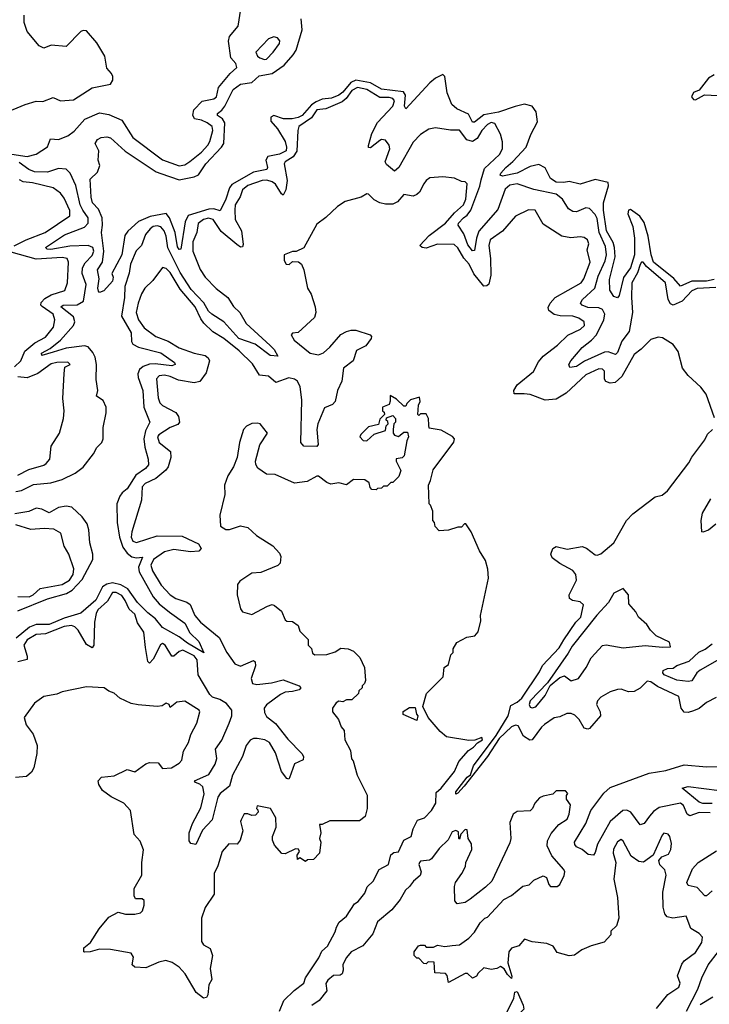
# Model space of a CAD drawing. Extents: x 2293139 to 2515392, y 824115 to 1006937.
# Tile 373 of 417: x 2486655 to 2490370, y 855922 to 861220. Entities that reach past the tile are written whole.
import ezdxf

# ---------------------------------------------------------------- set-up
doc = ezdxf.new("R2010")
doc.units = 0

msp = doc.modelspace()

# ---------------------------------------------------------------- linework, layer by layer
at = {"layer": '0CON10XD'}
for points in [[(2486613.2, 860496.8), (2486695, 860484.8), (2486745, 860497.6), (2486804.5, 860535.6), (2486821.6, 860578.4), (2486865, 860576.1), (2486915, 860595.2), (2486949, 860621), (2487005.4, 860685), (2487085, 860718.8), (2487135, 860711.1), (2487205, 860680), (2487265, 860586.8), (2487425, 860465.7), (2487515, 860433.4), (2487545, 860439.7), (2487572, 860458), (2487635, 860508.4), (2487668.4, 860545), (2487679.7, 860565), (2487695.3, 860625), (2487691.8, 860645), (2487665.4, 860665), (2487635, 860679.1), (2487596.3, 860686.3), (2487587.3, 860707.3), (2487592.9, 860735), (2487638.9, 860781.1), (2487701.2, 860795), (2487715, 860804.5), (2487726.4, 860855), (2487789.6, 860930.4), (2487825, 860962.5), (2487819.2, 860985), (2487793.3, 861015), (2487780, 861105), (2487785, 861130), (2487832.5, 861185), (2487846.7, 861276.7)], [(2486567.5, 860715), (2486685, 860763.8), (2486745, 860781.2), (2486779.3, 860780.7), (2486835, 860802.5), (2486875, 860783.8), (2486945, 860788.6), (2487045, 860854), (2487145, 860873.8), (2487156.7, 860895), (2487156.7, 860915), (2487150.7, 860930.7), (2487125, 860960), (2487113.3, 861025), (2487071.2, 861095), (2487015, 861160), (2486997, 861163), (2486985, 861156.7), (2486905, 861076.7), (2486825, 861083.3), (2486785, 861066.7), (2486760.4, 861080.5), (2486695, 861157.5), (2486680, 861205), (2486678.8, 861245)], [(2490395, 859822.2), (2490355, 859813.4), (2490276.2, 859813.8), (2490215, 859787.3), (2490178.4, 859828.4), (2490069.6, 859915), (2490056.4, 859955), (2490041.2, 860055), (2490018.4, 860128.4), (2489995, 860163.3), (2489945, 860198.6), (2489934.8, 860195), (2489930.5, 860175), (2489957.4, 860107.4), (2489967.3, 860045), (2489966.2, 859955), (2489946, 859885), (2489907.8, 859832.2), (2489885, 859735.8), (2489875, 859723.8), (2489855, 859730), (2489834.5, 859765), (2489832, 859822), (2489862.1, 859945), (2489859.5, 859995), (2489851.8, 860021.8), (2489815.9, 860085), (2489800.7, 860195), (2489800.4, 860235), (2489826.3, 860326.3), (2489824.2, 860344.2), (2489755, 860360.5), (2489675, 860334.6), (2489615, 860350.5), (2489585.4, 860344.6), (2489545, 860346.7), (2489514.7, 860365), (2489485, 860423.1), (2489451.3, 860441.3), (2489405, 860430.6), (2489335, 860394.2), (2489255, 860378), (2489242.9, 860382.9), (2489246.2, 860395), (2489273.8, 860425), (2489312.2, 860457.8), (2489383.6, 860535), (2489408.2, 860601.7), (2489445, 860671.2), (2489436.3, 860725), (2489415, 860755.5), (2489375, 860765.6), (2489323.5, 860753.5), (2489235, 860721.9), (2489155, 860707.8), (2489105, 860668.1), (2489095, 860669.2), (2489072.6, 860712.5), (2489010.1, 860740.1), (2488983.4, 860763.4), (2488957.8, 860827.7), (2488944.6, 860914.6), (2488935, 860925.5), (2488895, 860906), (2488865, 860881.5), (2488735, 860740), (2488727.9, 860755), (2488733.5, 860815), (2488722, 860832), (2488605, 860846.3), (2488545, 860879.8), (2488465, 860895.8), (2488438.1, 860881.9), (2488395, 860829.6), (2488375, 860814.3), (2488335, 860797.5), (2488285, 860792.8), (2488252.3, 860777.7), (2488227.9, 860762.1), (2488176.9, 860705), (2488155, 860693.2), (2488123.3, 860686.7), (2488077.1, 860687.1), (2488025, 860705.2), (2488007.9, 860695), (2488008.5, 860675), (2488043.5, 860633.4), (2488085.4, 860565.4), (2488092.5, 860535), (2488090, 860515), (2488055, 860496.2), (2487991.6, 860485), (2487981.6, 860465), (2487990.8, 860425), (2487986, 860414), (2487915, 860399.6), (2487797.2, 860332.8), (2487784.8, 860315.2), (2487766.3, 860255), (2487735, 860191.5), (2487701.8, 860201.8), (2487675, 860201.4), (2487562.6, 860167.4), (2487547.1, 860132.8), (2487523.8, 859986.2), (2487515, 859984.3), (2487505, 859998), (2487493.5, 860075), (2487461.8, 860155), (2487445, 860177.5), (2487357.8, 860162.2), (2487295.6, 860134.4), (2487238.1, 860081.9), (2487221.5, 860058.5), (2487206.2, 859955), (2487152.5, 859855), (2487158, 859835), (2487155, 859812.5), (2487108.3, 859761.7), (2487085, 859752.5), (2487079.3, 859759.3), (2487076.2, 859775), (2487084.3, 859825), (2487074.6, 859875), (2487102.2, 859915), (2487108.4, 859975), (2487096, 860075), (2487102.1, 860115), (2487098.9, 860155), (2487080.2, 860200.2), (2487047.3, 860235), (2487039.5, 860265), (2487035, 860362.5), (2487075, 860400), (2487086.2, 860435), (2487078.8, 860465), (2487081.2, 860515), (2487061.2, 860555), (2487073.8, 860575), (2487094, 860586), (2487125, 860590), (2487145, 860584.4), (2487223.1, 860513.1), (2487390.8, 860400.8), (2487415, 860392.7), (2487515, 860358.8), (2487595.8, 860374.2), (2487618.8, 860385), (2487657.5, 860445), (2487742.3, 860535), (2487754.4, 860555), (2487760.4, 860665), (2487746.9, 860686.9), (2487720, 860705), (2487720, 860715), (2487745, 860733.3), (2487760.4, 860755), (2487804.5, 860845), (2487845, 860873.8), (2487905, 860881.9), (2487945, 860918.5), (2488015, 860930), (2488079.8, 860975), (2488129.2, 861030.8), (2488144.4, 861055.7), (2488177.3, 861165), (2488172, 861225)], [(2487973.6, 861006.4), (2487985, 861008.8), (2488021.2, 861045), (2488055, 861092.5), (2488055.9, 861105.9), (2488043.6, 861123.6), (2488025, 861128.8), (2487995, 861116.7), (2487927.5, 861045), (2487936.2, 861025), (2487948.8, 861015), (2487973.6, 861006.4)], [(2490395, 860924.3), (2490365, 860905.3), (2490315, 860841.2), (2490285, 860828), (2490274.5, 860805.5), (2490285, 860791.2), (2490295, 860790), (2490344, 860816), (2490415, 860812.2)], [(2490405, 859779), (2490305, 859774.1), (2490275, 859760.5), (2490223.5, 859706.5), (2490174.8, 859684.8), (2490161.3, 859691.3), (2490148.7, 859715), (2490133.1, 859805), (2490031.8, 859891.8), (2490014, 859916), (2490005, 859915.3), (2489997.1, 859902.9), (2489982.1, 859857.9), (2489953.2, 859805), (2489949.8, 859725), (2489955.2, 859645), (2489938.3, 859541.7), (2489898.7, 859491.3), (2489875, 859428.9), (2489865, 859419.6), (2489825, 859432.6), (2489805, 859430.8), (2489697.3, 859382.7), (2489654.5, 859354.5), (2489618, 859348), (2489612.5, 859365), (2489623.9, 859385), (2489684.2, 859455.8), (2489735, 859495.2), (2489762.8, 859525), (2489802, 859605), (2489807.6, 859635), (2489795, 859660.3), (2489775, 859669.3), (2489715, 859670.9), (2489684.6, 859685), (2489676.2, 859695), (2489686.2, 859715), (2489752.6, 859775), (2489770.6, 859839.4), (2489808.1, 859921.9), (2489815.8, 859955.8), (2489810, 860000), (2489776.2, 860075), (2489765, 860150.4), (2489755, 860171.3), (2489725, 860203.8), (2489705, 860208.2), (2489655, 860186.2), (2489635, 860187.5), (2489611.7, 860201.7), (2489579.6, 860255), (2489545, 860281.6), (2489425, 860306.4), (2489335, 860337.7), (2489295, 860329.7), (2489270.8, 860309.2), (2489231.5, 860198.5), (2489128.5, 860081.5), (2489115.2, 860045.2), (2489105, 859977.5), (2489095, 859976.9), (2489069.3, 860009.3), (2489047.6, 860067.6), (2489017.7, 860115), (2489019.6, 860125), (2489044.9, 860155), (2489065, 860167.8), (2489085.1, 860194.9), (2489133.3, 860325), (2489140.7, 860359.3), (2489159.5, 860420.5), (2489239.3, 860495), (2489256.6, 860525), (2489256.5, 860563.5), (2489245.7, 860605), (2489215, 860662.2), (2489195, 860666.4), (2489175, 860656.7), (2489143.8, 860625), (2489118.8, 860581.2), (2489095, 860565.8), (2489064.5, 860574.5), (2489025, 860626.4), (2488975, 860626.2), (2488895, 860638.2), (2488859.3, 860630.7), (2488815, 860602), (2488775, 860560.8), (2488698.2, 860425), (2488675, 860405.4), (2488631.3, 860441.3), (2488623.8, 860455), (2488649.2, 860525), (2488645, 860545.8), (2488625, 860572.5), (2488605, 860575.6), (2488595, 860570.6), (2488545, 860531.5), (2488535, 860532), (2488533.6, 860543.6), (2488552.7, 860607.3), (2488583, 860667), (2488665.2, 860755), (2488674, 860784), (2488666, 860796), (2488645, 860802), (2488595, 860802.2), (2488525.8, 860845), (2488475, 860856.1), (2488445, 860839.6), (2488414, 860796), (2488391.6, 860778.4), (2488305, 860740.8), (2488255, 860735.4), (2488227.6, 860692.4), (2488159.5, 860645), (2488152.9, 860625), (2488147.9, 860512.1), (2488128.1, 860481.9), (2488086.1, 860455), (2488079.7, 860445), (2488095.5, 860355), (2488089.7, 860305), (2488075, 860276.2), (2488065, 860283.2), (2488032.8, 860335), (2488015, 860347.9), (2487986.7, 860356.7), (2487961.5, 860355), (2487885, 860328.9), (2487854.7, 860305.3), (2487842.1, 860267.9), (2487816.6, 860225), (2487814.1, 860195), (2487816, 860145), (2487849.4, 860085), (2487859.6, 860010.4)], [(2486635, 858681.9), (2486665, 858687.7), (2486730.6, 858719.4), (2486822.6, 858727.4), (2486885, 858746.9), (2486955, 858780.7), (2486997.8, 858812.2), (2487053.5, 858885), (2487071.8, 858918.2), (2487097.9, 858945), (2487105.5, 858965), (2487104.4, 859025), (2487121.4, 859105), (2487121.3, 859135), (2487105, 859171.2), (2487069.4, 859195), (2487077, 859225), (2487067.2, 859285), (2487068.9, 859365), (2487061.3, 859405), (2487049.4, 859429.4), (2487025, 859460.3), (2487005, 859465.6), (2486905, 859453.2), (2486835, 859432), (2486774, 859414), (2486772, 859425), (2486819.7, 859450.3), (2486875.7, 859495), (2486945, 859575.3), (2486952.6, 859595), (2486945, 859621.1), (2486876.8, 859675), (2486890, 859685), (2486965, 859685.5), (2486999.1, 859705), (2487013.1, 859795), (2486992.8, 859855), (2486993.6, 859885), (2487007.8, 859912.2), (2487045, 859951), (2487054.8, 859975), (2487048.8, 859995), (2487024.4, 860005.6), (2486925, 860001.5), (2486823.8, 859983.8), (2486804.3, 859985), (2486794.2, 859995), (2486897.3, 860062.7), (2487005, 860103.8), (2487024.4, 860125), (2487024, 860155), (2486994.7, 860194.7), (2486980.8, 860225), (2486957.8, 860327.8), (2486926.8, 860395), (2486905, 860415.6), (2486865, 860419.2), (2486805, 860399.4), (2486735, 860402.5), (2486705, 860414.3), (2486652.2, 860452.2)], [(2490398.1, 859078.1), (2490351.9, 859205), (2490323.7, 859243.7), (2490256.2, 859305), (2490226.2, 859345), (2490202.5, 859435), (2490175, 859472.5), (2490117.7, 859507.7), (2490095, 859511.2), (2490055, 859498.8), (2490003.2, 859446.8), (2489965, 859418.1), (2489899, 859301), (2489862.4, 859267.6), (2489835, 859263.8), (2489813.2, 859273.2), (2489806.1, 859286.1), (2489805, 859329.2), (2489795, 859340), (2489775, 859341.6), (2489705, 859308.8), (2489599, 859211), (2489545, 859179), (2489485, 859173.7), (2489405, 859204.1), (2489372.9, 859207.1), (2489317.9, 859207.9), (2489316.9, 859225), (2489335.2, 859254.8), (2489422.8, 859327.2), (2489450.6, 859379.4), (2489475, 859409.1), (2489551.8, 859468.2), (2489608, 859522), (2489675.6, 859555), (2489698.1, 859575), (2489695.7, 859595), (2489667.1, 859615), (2489635, 859625.2), (2489567.1, 859627), (2489534.7, 859634.7), (2489505.6, 859655), (2489501.1, 859671.1), (2489512.5, 859695), (2489538.9, 859725), (2489680, 859805), (2489693.8, 859825), (2489728.8, 859915), (2489712.3, 859982.3), (2489720, 860015), (2489713.3, 860035), (2489695, 860048), (2489675, 860052.5), (2489624.1, 860045.9), (2489576, 860056), (2489475, 860120), (2489432.5, 860195), (2489395, 860197.1), (2489325, 860163.1), (2489255, 860081.8), (2489189.5, 860035), (2489182.1, 860005), (2489192, 859935), (2489193, 859845), (2489182.2, 859797.8), (2489171.8, 859788.2), (2489155, 859786.1), (2489102.1, 859852.1), (2489076.2, 859905), (2489046.8, 859936.8), (2489015, 859992.5), (2488995, 860011.1), (2488905, 860011.8), (2488845, 859991.4), (2488823.1, 859995), (2488811.1, 860005), (2488860.8, 860059.2), (2488948.9, 860125), (2488998, 860181.9), (2489045, 860224.7), (2489058.3, 860255), (2489065, 860336.7), (2489055, 860347.5), (2489035, 860350), (2488997.8, 860367.8), (2488935.3, 860375.3), (2488865, 860370), (2488845, 860355.4), (2488832.9, 860337.1), (2488808.4, 860291.6), (2488795, 860278.9), (2488775, 860271.1), (2488725, 860279.4), (2488690.1, 860239.9), (2488665, 860228.5), (2488625, 860227.5), (2488595, 860234.3), (2488565, 860251.4), (2488535, 860280.8), (2488525, 860282.5), (2488495, 860266), (2488408.8, 860241.2), (2488366.7, 860215), (2488305, 860156.7), (2488255, 860120), (2488185, 859992.5), (2488145, 859972.5), (2488125, 859972.5), (2488080, 859955), (2488080, 859925), (2488090, 859905), (2488107, 859903), (2488125, 859920), (2488157, 859917), (2488172.5, 859905), (2488186.7, 859875), (2488206.1, 859776.1), (2488225, 859742.5), (2488247.5, 859675), (2488250, 859645), (2488243, 859617), (2488155, 859537.5), (2488125, 859533.3), (2488116.7, 859525), (2488134.5, 859495), (2488220, 859425), (2488265, 859416.3), (2488291.5, 859428.5), (2488325, 859458.2), (2488384.4, 859525.6), (2488415, 859543.2), (2488440.6, 859549.4), (2488465, 859549.1), (2488543.3, 859525), (2488550.8, 859515), (2488548.9, 859505), (2488520.4, 859465), (2488469.4, 859440.6), (2488451.8, 859385), (2488400.3, 859345), (2488390.7, 859275), (2488367.9, 859225), (2488354.5, 859165), (2488339.7, 859150.3), (2488297.9, 859132), (2488260.6, 859045), (2488255.3, 859015), (2488263.3, 858935), (2488255, 858924), (2488185, 858926), (2488170, 858945), (2488175.6, 859174.4), (2488165.9, 859245), (2488151.9, 859275), (2488135, 859286.4), (2488105, 859293), (2488035, 859268.7), (2487995, 859302.6), (2487947.7, 859307.7), (2487908.5, 859368.5), (2487838.1, 859438.1), (2487755, 859504.7), (2487695, 859541.1), (2487648, 859588), (2487630.5, 859610.5), (2487599.7, 859675), (2487519.9, 859769.9), (2487465, 859860), (2487445, 859881.1), (2487425, 859887.5), (2487372.5, 859817.5), (2487329.4, 859775), (2487312.1, 859745), (2487292.9, 859695), (2487282.9, 859645), (2487295, 859605.7), (2487325, 859561.5), (2487389.4, 859515), (2487455, 859490.4), (2487515, 859455.3), (2487595, 859426.5), (2487655, 859413.8), (2487671.4, 859401.4), (2487678, 859385), (2487659.2, 859320.8), (2487625, 859273.4), (2487595, 859266.3), (2487510, 859280), (2487465, 859301.2), (2487435, 859307.8), (2487406, 859304), (2487392, 859288), (2487401.9, 859185), (2487409.5, 859159.5), (2487423.9, 859143.9), (2487496.6, 859106.6), (2487511.5, 859085), (2487516.9, 859055), (2487507.3, 859042.7), (2487465, 859026.5), (2487405, 858987.3), (2487397.3, 858975), (2487406.7, 858945), (2487466.9, 858896.9), (2487470, 858865), (2487455.2, 858814.8), (2487443.3, 858796.7), (2487387.9, 858752.1), (2487331.4, 858725), (2487315, 858706), (2487311.5, 858635), (2487259.2, 858465), (2487255.3, 858435), (2487265, 858414.7), (2487285, 858406.4), (2487395, 858443.2), (2487530.8, 858440.8), (2487619.2, 858399.2), (2487633.7, 858375), (2487620.8, 858360.8), (2487576, 858356), (2487485, 858369), (2487435, 858356.8), (2487375.9, 858315), (2487362.2, 858285), (2487370, 858255), (2487418, 858178), (2487465, 858125.3), (2487496, 858106), (2487555.9, 858085.9), (2487573.5, 858073.5), (2487599, 858015), (2487629.2, 857979.2), (2487730.6, 857895), (2487771.2, 857815), (2487814.2, 857754.2), (2487845, 857742.4), (2487915, 857772.7), (2487924.5, 857765), (2487925, 857744.2), (2487902.7, 857675), (2487909, 857649), (2487933, 857643), (2488011.5, 857651.5), (2488075, 857668.7), (2488160, 857635), (2488170, 857625), (2488160, 857615), (2488125.2, 857604.8), (2488085, 857602.4), (2488061, 857589), (2487985, 857534.2), (2487972.8, 857515), (2487973.1, 857493.1), (2487985, 857471.2), (2488032.4, 857432.4), (2488099.5, 857349.5), (2488175, 857271.4), (2488184.5, 857255), (2488182.2, 857237.8), (2488134.8, 857215.2), (2488109.4, 857140.6), (2488105, 857133.8), (2488095, 857137.1), (2488065, 857175.6), (2488033.5, 857275), (2488001.1, 857331.1), (2487975, 857345.8), (2487935, 857352.8), (2487915, 857351.7), (2487897.2, 857342.8), (2487875.5, 857315), (2487854.8, 857255), (2487801.9, 857155), (2487784.8, 857095.2), (2487735, 857055.9), (2487722.9, 857037.1), (2487691.5, 856915), (2487640.3, 856859.7), (2487605, 856782.5), (2487576.9, 856786.9), (2487567.5, 856802.5), (2487568.8, 856845), (2487586.7, 856895), (2487630.2, 856979.8), (2487648.3, 857055), (2487642.1, 857092), (2487625, 857106.9), (2487602.5, 857115), (2487596.7, 857125), (2487675, 857158.9), (2487707.4, 857215), (2487717.8, 857245), (2487710.7, 857295), (2487745, 857343.8), (2487783.1, 857435), (2487797.7, 857475), (2487797.8, 857505), (2487770.1, 857540.1), (2487732.9, 857562.9), (2487694.6, 857575), (2487678.7, 857588.7), (2487617.4, 857695), (2487611.7, 857775), (2487595, 857796.8), (2487535, 857827.1), (2487515, 857821.2), (2487485, 857796.2), (2487475, 857796.2), (2487439.2, 857855), (2487425, 857862.9), (2487414.2, 857855.8), (2487375, 857780), (2487355, 857757.1), (2487345, 857766.7), (2487332.8, 857842.8)], [(2486626.1, 860003.9), (2486690, 860035), (2486791.8, 860075), (2486924.6, 860165.4), (2486925, 860193.8), (2486895, 860260.8), (2486875, 860287.5), (2486836.2, 860316.2), (2486725, 860342.8), (2486675, 860348.4), (2486655, 860359.2)], [(2487859.6, 860010.4), (2487855, 859997.5), (2487845, 859996.4), (2487825, 860010.5), (2487741.1, 860081.1), (2487697.6, 860145), (2487672.7, 860152.7), (2487645.8, 860145), (2487616.1, 860123.9), (2487610.3, 860075), (2487587.8, 860025), (2487587.9, 859975), (2487627, 859877), (2487653.7, 859835), (2487713.2, 859773.2), (2487776.3, 859725), (2487806.7, 859676.7), (2487840.8, 859645), (2487875.9, 859585.9), (2488005, 859467.8), (2488026.5, 859445), (2488045, 859410), (2488005, 859413.5), (2487923.7, 859473.7), (2487835, 859504), (2487755, 859593.6), (2487690.5, 859635), (2487672.7, 859652.7), (2487646.8, 859696.8), (2487578.8, 859768.8), (2487519.7, 859859.7), (2487452.5, 859992.5), (2487444.8, 860055), (2487434, 860085), (2487415.3, 860105.3), (2487395, 860111.6), (2487375, 860107.2), (2487358.2, 860095), (2487333.3, 860065), (2487310.8, 860005), (2487283.2, 859976.8), (2487251.4, 859905), (2487244.5, 859855.5), (2487221.1, 859785), (2487220.5, 859725), (2487204.5, 859625), (2487256, 859536), (2487258.5, 859488.5), (2487265.2, 859475), (2487295, 859458.2), (2487415, 859426.8), (2487489.6, 859375), (2487492.2, 859365), (2487475, 859358.6), (2487385, 859368.8), (2487355, 859366.9), (2487320.7, 859355), (2487301.4, 859338.6), (2487292, 859315), (2487293.5, 859295), (2487318.9, 859225), (2487323.2, 859135), (2487356.6, 859055), (2487332.3, 859007.7), (2487323.5, 858965), (2487329.4, 858919.4), (2487348.2, 858855), (2487348.6, 858825), (2487333.5, 858805), (2487280.1, 858769.9), (2487235, 858695.3), (2487206.6, 858675), (2487195, 858656.2), (2487177.9, 858615), (2487179.8, 858515), (2487192.2, 858435), (2487211.6, 858381.6), (2487235, 858349.5), (2487259.9, 858329.9), (2487285, 858324.2), (2487317.3, 858327.3), (2487296.1, 858275), (2487299.3, 858249.3), (2487374.9, 858114.9), (2487407.1, 858077.1), (2487461.7, 858031.7), (2487545, 857972.8), (2487571.5, 857921.5), (2487620, 857875), (2487647, 857813), (2487559.7, 857865), (2487515, 857899.5), (2487425, 857949.2), (2487386.2, 857996.2), (2487345, 858028.4), (2487289.4, 858085), (2487237.7, 858157.7), (2487199.4, 858179.4), (2487155, 858190.2), (2487125, 858183.2), (2487101, 858169.1), (2487065, 858097.4), (2486985, 858026.7), (2486895, 857999.7), (2486815, 857965.8), (2486745, 857966.3), (2486708.9, 857951.1), (2486637.3, 857892.7)], [(2486627.8, 859352.2), (2486661.3, 859385), (2486683.7, 859436.3), (2486737.8, 859482.2), (2486795, 859511.4), (2486837.5, 859565), (2486845.3, 859605), (2486836.3, 859635), (2486776.9, 859676.9), (2486769.7, 859685), (2486770.9, 859699.1), (2486790.7, 859719.3), (2486825, 859739.7), (2486897.7, 859762.4), (2486913.8, 859805), (2486919.2, 859915), (2486910.8, 859935), (2486885, 859940), (2486745, 859932.5), (2486609.6, 859969.6)], [(2486645, 858768.6), (2486705, 858800.2), (2486785, 858822.9), (2486798.3, 858831.7), (2486818, 858855), (2486825.5, 858925), (2486870.5, 858995), (2486890.8, 859075), (2486895.4, 859115), (2486887.2, 859182.8), (2486894.3, 859315.7), (2486899.3, 859350.7), (2486927.5, 859365), (2486915, 859377.5), (2486855.3, 859375.3), (2486825, 859368.1), (2486753.4, 859316.6), (2486695, 859292.6), (2486645, 859297.8)], [(2488856.2, 857465), (2488827.5, 857525), (2488846.4, 857593.6), (2488936.2, 857683.8), (2488942.5, 857735), (2488965, 857750), (2488978.3, 857801.7), (2488990, 857815), (2488990, 857835), (2489010.7, 857869.3), (2489063, 857897), (2489106.1, 857903.9), (2489123.9, 857926.1), (2489140, 857985), (2489138, 858015), (2489180, 858215), (2489177, 858263), (2489165, 858310), (2489131.7, 858361.7), (2489086.2, 858465), (2489058.3, 858508.3), (2489051.7, 858508.3), (2489035, 858490), (2489015, 858490), (2488965, 858472.5), (2488915, 858470), (2488893, 858493), (2488890, 858515), (2488880, 858525), (2488880, 858575), (2488868.3, 858608.3), (2488860, 858615), (2488856.7, 858715), (2488868.9, 858741.1), (2488881.7, 858798.3), (2488993.6, 858946.4), (2488997.5, 858965), (2488987, 858977), (2488925, 859011.2), (2488861.7, 859021.7), (2488858.3, 859038.3), (2488857.5, 859075), (2488845, 859100), (2488815, 859100), (2488805, 859090), (2488800, 859095), (2488803.6, 859146.4), (2488812.5, 859165), (2488808.3, 859188.3), (2488760, 859175), (2488740, 859155), (2488735, 859140), (2488725, 859140), (2488685, 859177.5), (2488651.7, 859198.3), (2488651.7, 859168.3), (2488645, 859150), (2488610, 859135), (2488610, 859115), (2488618.3, 859108.3), (2488620, 859095), (2488595, 859070), (2488588.3, 859041.7), (2488535, 859030), (2488492.3, 858987.7), (2488487.5, 858975), (2488505, 858956.7), (2488525, 858953.8), (2488565, 858990), (2488625, 859010), (2488630, 859035), (2488640, 859045), (2488638.3, 859058.3), (2488630, 859065), (2488631.7, 859078.3), (2488665, 859090), (2488680, 859075), (2488680, 859055), (2488670, 859045), (2488667.5, 859015), (2488667.5, 858995), (2488673.9, 858983.9), (2488695, 858977.5), (2488725, 859000), (2488745, 859000), (2488750, 858975), (2488740, 858955), (2488727, 858873), (2488715, 858862.5), (2488682.5, 858857.5), (2488682.5, 858845), (2488707.5, 858795), (2488697, 858763), (2488665, 858730), (2488655, 858730), (2488635, 858710), (2488615, 858710), (2488605, 858700), (2488583, 858697), (2488575, 858690), (2488551.7, 858691.7), (2488543, 858703), (2488538.3, 858728.3), (2488515, 858743.8), (2488454, 858746), (2488415, 858717.5), (2488375, 858728.8), (2488331.7, 858721.7), (2488310.3, 858730.3), (2488265, 858764), (2488255, 858764), (2488204.5, 858735.6), (2488135, 858726), (2488032.3, 858772.3), (2487984.3, 858774.3), (2487937.6, 858807.6), (2487926.9, 858826.9), (2487925.5, 858845), (2487948.2, 858931.8), (2487990, 858995), (2487950, 859045), (2487935, 859050), (2487905, 859047.5), (2487876.4, 859033.6), (2487860, 859015), (2487840, 858945), (2487826.4, 858863.6), (2487806.7, 858815), (2487776.7, 858765), (2487758.8, 858715), (2487760, 858665), (2487733.3, 858555), (2487737.5, 858495), (2487765, 858476.7), (2487785, 858476.7), (2487845, 858496.7), (2487885, 858487.5), (2487930, 858445), (2488019.3, 858389.3), (2488055, 858350), (2488061.7, 858331.7), (2488057.5, 858295), (2488045, 858282.5), (2487953.9, 858246.1), (2487905, 858241.2), (2487840.7, 858199.3), (2487828.3, 858181.7), (2487826.7, 858125), (2487845, 858050), (2487855, 858033.3), (2487905, 858020), (2487990, 858065), (2488015, 858072.5), (2488028.3, 858068.3), (2488065, 858037.5), (2488085, 857990), (2488095, 857983.3), (2488125, 857982.5), (2488155, 857960), (2488165, 857930), (2488210, 857885), (2488210, 857855), (2488227, 857837), (2488231.7, 857811.7), (2488245, 857802.5), (2488310, 857805), (2488355, 857818.8), (2488385, 857838.8), (2488425, 857835.7), (2488452.7, 857822.7), (2488487.5, 857787.5), (2488512.5, 857735), (2488517.5, 857665), (2488512.5, 857647.5), (2488500, 857635), (2488500, 857625), (2488481.7, 857608.3), (2488480, 857595), (2488445, 857560), (2488415, 857560), (2488395, 857550), (2488375, 857552.5), (2488360, 857545), (2488340, 857515), (2488340, 857495), (2488372.5, 857455), (2488387.5, 857415), (2488402.5, 857395), (2488407.5, 857345), (2488437, 857287), (2488443, 857243), (2488451.7, 857231.7), (2488472.5, 857155), (2488527, 857047), (2488527.5, 856975), (2488517, 856933), (2488485, 856910), (2488325, 856910), (2488285, 856890), (2488270, 856890), (2488277.5, 856845), (2488270, 856815), (2488277.5, 856795), (2488270, 856735), (2488238.3, 856701.7), (2488205, 856700), (2488195, 856690), (2488165, 856710), (2488151.7, 856701.7), (2488150, 856725), (2488162.5, 856745), (2488157, 856757), (2488140.7, 856759.3), (2488085, 856732.5), (2488067, 856733), (2488027.7, 856777.7), (2488017.5, 856805), (2488017.1, 856825), (2488037.1, 856875), (2488035.7, 856925), (2488006.1, 856976.1), (2487935, 856990), (2487930, 856975), (2487938.3, 856968.3), (2487940, 856955), (2487925, 856940), (2487905, 856937.5), (2487885, 856947.5), (2487865, 856946.7), (2487847.5, 856915), (2487844, 856905), (2487857.5, 856855), (2487842.5, 856805), (2487827, 856783), (2487782.5, 856785), (2487746.4, 856743.6), (2487723, 856667), (2487702.9, 856625), (2487702.5, 856515), (2487655, 856443.3), (2487634.5, 856385.5), (2487635, 856260), (2487645, 856242.5), (2487681.4, 856221.4), (2487694.3, 856185), (2487680.5, 856115), (2487691.2, 856055), (2487675, 856027.5), (2487668, 855972), (2487661.1, 855958.9), (2487645, 855954.3), (2487606.2, 855986.2), (2487547.5, 856085), (2487515, 856122.5), (2487476.4, 856146.4), (2487442.7, 856157.3), (2487405, 856148), (2487335, 856117.5), (2487275, 856122.5), (2487262, 856135), (2487268.8, 856175), (2487256.4, 856196.4), (2487145, 856217.1), (2487085, 856218.6), (2487035, 856204), (2487005, 856203.3), (2487000, 856205), (2487001.2, 856225), (2487036.7, 856255), (2487082.7, 856327.3), (2487135, 856390), (2487185, 856417.5), (2487225, 856406.2), (2487275, 856407.5), (2487305.9, 856414.1), (2487317.5, 856425), (2487326.7, 856455), (2487325, 856480), (2487315, 856490), (2487280, 856490), (2487272.5, 856505), (2487272.5, 856545), (2487313, 856617), (2487313.3, 856685), (2487323, 856753), (2487305, 856800), (2487272.5, 856835), (2487252.5, 856965), (2487216.2, 857005), (2487148.9, 857038.9), (2487102.1, 857072.1), (2487081.2, 857105), (2487078.8, 857125), (2487095.7, 857144.3), (2487165, 857152.2), (2487235, 857185.8), (2487276.4, 857173.6), (2487335, 857216.7), (2487355, 857223.3), (2487401.7, 857221.7), (2487425, 857191.2), (2487473.3, 857195), (2487515, 857220), (2487528.8, 857235), (2487538, 857285), (2487565, 857330), (2487577, 857373), (2487610, 857435), (2487626.2, 857495), (2487622.5, 857505), (2487545, 857552.5), (2487502, 857548), (2487465, 857520), (2487460, 857535), (2487445, 857542.5), (2487422.5, 857527.5), (2487395, 857523.8), (2487293.9, 857533.9), (2487255, 857541.2), (2487195, 857570), (2487165, 857596.7), (2487135, 857606.7), (2487110, 857625), (2487015, 857631.2), (2486885, 857603.3), (2486855, 857590), (2486785, 857578.8), (2486735, 857542.5), (2486680, 857465), (2486690, 857425), (2486728.6, 857375), (2486750, 857315), (2486748.1, 857271.9), (2486731.9, 857195), (2486719.3, 857170.7), (2486692.2, 857147.8), (2486632.5, 857142.5)], [(2490406.8, 857573.2), (2490355, 857546.7), (2490315.5, 857514.5), (2490285, 857501.6), (2490255, 857492), (2490233.9, 857493.9), (2490217.7, 857515), (2490205, 857577.5), (2490091.5, 857631.5), (2490055, 857656.8), (2490035, 857660.4), (2489996.8, 857623.3), (2489965, 857605.9), (2489935, 857603.2), (2489895, 857617.2), (2489875, 857616.6), (2489835, 857602.8), (2489785.4, 857575), (2489768.4, 857555), (2489763, 857535), (2489781.8, 857495), (2489783.8, 857475), (2489725, 857406.5), (2489715, 857401.8), (2489695, 857407.8), (2489668.8, 857455), (2489645, 857477.9), (2489625, 857486.7), (2489602.7, 857487.3), (2489565, 857468.5), (2489535, 857463.3), (2489482, 857428), (2489465, 857414), (2489415.6, 857344.4), (2489402.7, 857342.7), (2489368.8, 857365), (2489340.7, 857420.7), (2489325, 857424.5), (2489305, 857414.6), (2489238.6, 857351.4), (2489175, 857254.7), (2489048.5, 857095), (2489015, 857058), (2489005, 857052), (2489004.6, 857065), (2489065.8, 857145), (2489083.4, 857156.6), (2489098.8, 857205), (2489222.4, 857367.6), (2489286.3, 857475), (2489300.8, 857529.2), (2489335, 857547.3), (2489360.3, 857569.7), (2489455, 857711.1), (2489471.2, 857745), (2489560.3, 857839.7), (2489586.6, 857883.4), (2489651.2, 857978.8), (2489678.2, 858005), (2489691.8, 858071.8), (2489675, 858086.9), (2489632.5, 858095), (2489616.2, 858105), (2489614.4, 858125), (2489655.3, 858204.7), (2489651.3, 858235), (2489635, 858256.8), (2489565, 858294.1), (2489524, 858325), (2489516.4, 858343.6), (2489526.7, 858375), (2489545, 858386), (2489605, 858371.2), (2489685, 858386.1), (2489707.4, 858377.4), (2489755, 858341.1), (2489765, 858338.5), (2489785, 858345.6), (2489855.6, 858405), (2489924, 858525), (2489957.9, 858562.1), (2490077.9, 858652.1), (2490115, 858662.5), (2490145, 858685.6), (2490260, 858835), (2490276.4, 858866.4), (2490345, 858959.1), (2490360.7, 858989.3), (2490386.2, 859015)], [(2490405.3, 858505), (2490365, 858472.9), (2490335, 858462), (2490330, 858465), (2490326, 858525), (2490333.8, 858565), (2490377.8, 858642.2)], [(2486645, 858040), (2486805, 858104), (2486908, 858132), (2486938.7, 858151.3), (2486991.8, 858208.2), (2487048.8, 858315), (2487049.5, 858345), (2487032.6, 858405), (2487028.2, 858475), (2487018.2, 858508.3), (2486992.3, 858545), (2486936.7, 858596.7), (2486905, 858603.1), (2486865, 858594.9), (2486815, 858567.2), (2486775, 858586.4), (2486745, 858591.9), (2486705, 858573.5), (2486628.4, 858561.6)], [(2486645, 858115.8), (2486706.9, 858115), (2486728.7, 858125), (2486765, 858159.2), (2486885, 858181.3), (2486923.4, 858205), (2486943.2, 858235), (2486946.9, 858265), (2486920, 858345), (2486895, 858387.5), (2486876.7, 858456.7), (2486838.7, 858478.7), (2486786.8, 858483.2), (2486715, 858477.1), (2486635, 858502.5)], [(2489415, 857516.9), (2489435, 857523.3), (2489486.1, 857583.9), (2489511.7, 857638.3), (2489565, 857681.2), (2489589.1, 857689.1), (2489625, 857662), (2489665, 857675.5), (2489706.4, 857733.6), (2489733.4, 857786.6), (2489795, 857853.1), (2489815, 857856.7), (2489905, 857840), (2490025, 857853.2), (2490117.1, 857842.9), (2490160, 857845), (2490155, 857871.2), (2490083.3, 857905), (2490052.5, 857935), (2490032.5, 857965), (2489987.5, 858005), (2489973.6, 858033.6), (2489936.4, 858076.4), (2489933.8, 858125), (2489905, 858159.2), (2489855, 858134.2), (2489826.2, 858083.8), (2489763.2, 858016.8), (2489631.6, 857848.4), (2489609.3, 857810.7), (2489498.4, 857651.6), (2489405.2, 857555), (2489398.8, 857535), (2489405, 857520.6), (2489415, 857516.9)], [(2487332.8, 857842.8), (2487324.3, 857924.2), (2487290.6, 857975), (2487275, 858021.4), (2487245, 858048.5), (2487224.1, 858095), (2487205, 858121.3), (2487175, 858138.6), (2487155, 858137.8), (2487127.8, 858092.2), (2487077, 858045), (2487066.7, 858025), (2487058.5, 857978.5), (2487055.3, 857854.7), (2487045, 857840.6), (2487015, 857857.9), (2486970.4, 857935), (2486953.1, 857953.1), (2486935, 857961.2), (2486895, 857955.8), (2486795, 857915.7), (2486745, 857912), (2486695, 857883.6), (2486678.1, 857855), (2486695.8, 857795), (2486695, 857778), (2486645, 857765.5)], [(2490475, 857808.1), (2490319.7, 857720.3), (2490301.8, 857705), (2490275, 857662.2), (2490255, 857659.3), (2490195, 857666.8), (2490126.7, 857695), (2490118.8, 857705), (2490121.2, 857718.8), (2490145, 857729.2), (2490175, 857730), (2490194.5, 857745), (2490262.1, 857767.9), (2490312.6, 857817.4), (2490346.6, 857833.4), (2490385, 857861.6)], [(2488795, 857450), (2488721.7, 857481.7), (2488721.7, 857498.3), (2488755, 857520), (2488785, 857520), (2488793, 857483), (2488800, 857475), (2488795, 857450)], [(2488055.3, 855885), (2488078, 855942), (2488133.9, 855996.1), (2488185.5, 856035), (2488195.5, 856065), (2488267.4, 856172.6), (2488282.7, 856207.3), (2488313.1, 856235), (2488355, 856311.4), (2488362.2, 856337.8), (2488376.8, 856363.2), (2488415, 856396), (2488458, 856462), (2488478.8, 856475), (2488515, 856520), (2488526.2, 856553.8), (2488559.2, 856585), (2488592, 856648), (2488642, 856675), (2488654, 856726), (2488671.2, 856738.8), (2488695, 856742), (2488724.4, 856805.6), (2488764, 856825), (2488774.3, 856865.7), (2488797.9, 856912.1), (2488835, 856924.6), (2488873.5, 856965), (2488896.9, 857005), (2488898.8, 857061.2), (2488925.5, 857085), (2488996.9, 857175), (2489021.2, 857228.8), (2489072.7, 857287.3), (2489100, 857305), (2489120.4, 857329.6), (2489148.2, 857345), (2489145, 857357.7), (2489106.9, 857343.1), (2489075, 857341.4), (2488955, 857361.9), (2488920.2, 857390.2), (2488856.2, 857465)], [(2490047.9, 856935), (2490019.2, 856895), (2489998.2, 856888.2), (2489946.6, 856956.6), (2489926, 856966), (2489903.6, 856965), (2489835, 856906.2), (2489767, 856783), (2489755, 856739.4), (2489745.2, 856724.8), (2489717.8, 856727.8), (2489685, 856754.4), (2489655, 856769.4), (2489645, 856782), (2489644, 856795), (2489704.3, 856895), (2489731.4, 856965), (2489802.5, 857057.5), (2489835, 857087.8), (2490045, 857166.2), (2490135, 857179.5), (2490235, 857210.2), (2490355, 857199.7), (2490455, 857201.8)], [(2490385, 857002.1), (2490335, 857003), (2490315, 857010), (2490223.3, 857085), (2490255, 857093.3), (2490425, 857072.9)], [(2490085, 855899.2), (2490145.5, 855974.5), (2490205.7, 856015), (2490212.5, 856035), (2490198.6, 856075), (2490222, 856138), (2490234.5, 856155.5), (2490295, 856201.2), (2490329.2, 856255), (2490333, 856283), (2490315, 856302.5), (2490270, 856330), (2490245, 856396.2), (2490174.1, 856385.9), (2490143.2, 856393.2), (2490129.6, 856409.5), (2490121.9, 856445), (2490119.6, 856525), (2490137.3, 856617.3), (2490130, 856645), (2490103, 856673), (2490097.5, 856695), (2490113.9, 856716.1), (2490149.6, 856730.5), (2490163.3, 856755), (2490166.4, 856786.4), (2490156.7, 856825), (2490147.7, 856837.7), (2490125, 856842.5), (2490115, 856832.5), (2490067.5, 856725), (2490015, 856687.5), (2489990.9, 856690.9), (2489949.1, 856719.1), (2489905, 856800), (2489895, 856808), (2489875, 856795.8), (2489853.9, 856756.1), (2489852.5, 856735), (2489865.6, 856685), (2489855.5, 856595), (2489876.1, 856496.1), (2489882.5, 856385), (2489870, 856345), (2489840, 856315), (2489840, 856295), (2489803.6, 856256.4), (2489732.7, 856237.3), (2489682.5, 856215), (2489643, 856187), (2489615, 856182), (2489550.7, 856200.7), (2489528.8, 856235), (2489495, 856250), (2489415, 856257.5), (2489375, 856273.3), (2489344.1, 856235.9), (2489305, 856223.8), (2489289.2, 856205), (2489284.3, 856144.3), (2489306.7, 856073.3), (2489305, 856060), (2489282.9, 856082.9), (2489265, 856113.3), (2489245, 856126.2), (2489225, 856113.8), (2489195, 856108.8), (2489155, 856117.5), (2489125, 856090), (2489115, 856072.5), (2489095, 856062.5), (2489067, 856087), (2489055, 856087.5), (2488965, 856040), (2488957, 856077), (2488948.3, 856088.3), (2488891.7, 856091.7), (2488888.3, 856148.3), (2488855, 856150), (2488845, 856140), (2488831.7, 856141.7), (2488805, 856170), (2488795, 856170), (2488780, 856185), (2488780, 856205), (2488803.6, 856236.4), (2488815, 856240), (2488835, 856240), (2488845, 856230), (2488885, 856230), (2488905, 856240), (2488945, 856232.5), (2488985, 856237.5), (2489025, 856242.5), (2489075, 856277.5), (2489105, 856310), (2489135, 856360), (2489160, 856385), (2489175, 856390), (2489263.6, 856486.4), (2489305, 856507.5), (2489365, 856557.5), (2489400, 856565), (2489425, 856590), (2489475, 856613.3), (2489493.6, 856603.6), (2489506.1, 856566.1), (2489515, 856556.7), (2489550, 856555), (2489564.1, 856565.9), (2489587.8, 856615), (2489591.9, 856635), (2489587, 856647), (2489521.3, 856721.3), (2489495.8, 856775), (2489497.7, 856802.3), (2489518.8, 856841.2), (2489560, 856890), (2489605, 856917.5), (2489615.8, 856945), (2489622.5, 856995), (2489600, 857025), (2489600, 857045), (2489607, 857057), (2489595, 857070), (2489545, 857070), (2489527, 857053), (2489475, 857042.5), (2489455, 857032.5), (2489430, 857005), (2489417.5, 856975), (2489405, 856962.5), (2489335, 856958.8), (2489313.8, 856945), (2489295, 856900), (2489300, 856815), (2489295, 856790), (2489197.5, 856585), (2489165, 856552.5), (2489081.7, 856488.3), (2489055, 856470), (2489011.7, 856461.7), (2488998.3, 856478.3), (2488997.5, 856555), (2489003, 856577), (2489037.5, 856625), (2489056.4, 856663.6), (2489057.5, 856685), (2489090, 856755), (2489088.8, 856785), (2489071.2, 856815), (2489065, 856860), (2489055, 856862.5), (2489031.7, 856838.3), (2489025, 856810), (2489020, 856815), (2489019.3, 856849.3), (2489005, 856858), (2488985, 856849.4), (2488963.6, 856806.4), (2488915, 856761.2), (2488874.2, 856705), (2488862.8, 856697.2), (2488815, 856691.5), (2488809.1, 856685), (2488805.4, 856675), (2488818.1, 856635), (2488812.9, 856615), (2488776, 856585), (2488755.8, 856555), (2488733.3, 856536.7), (2488703.9, 856486.1), (2488660, 856430), (2488582.1, 856365), (2488558.2, 856301.8), (2488504.1, 856235.9), (2488441.2, 856205), (2488415, 856174.5), (2488395, 856136.2), (2488398.5, 856105), (2488392.9, 856085), (2488382, 856078), (2488345, 856076.7), (2488315, 856052.2), (2488304.4, 856034.3), (2488308.9, 855995), (2488267.8, 855942.2), (2488228.9, 855915)], [(2490375, 856952), (2490315, 856953.4), (2490265, 856935.7), (2490251.2, 856945), (2490231.3, 856991.3), (2490213.9, 857003.9), (2490099.1, 856980.9), (2490069.7, 856960.3), (2490047.9, 856935)], [(2490385, 856532.9), (2490355, 856505.4), (2490345, 856505.4), (2490305, 856550.8), (2490255, 856561.5), (2490248.1, 856578.1), (2490278.8, 856651.2), (2490310, 856685), (2490407.9, 856747.9)], [(2490246.7, 855885), (2490307.4, 856002.6), (2490329.2, 856065), (2490364.3, 856135), (2490530.7, 856349.3)], [(2489165, 855740), (2489160, 855745), (2489178.3, 855761.7), (2489183.6, 855786.4), (2489249.3, 855840.7), (2489275, 855870), (2489317.5, 855955), (2489323, 855987), (2489335, 855990), (2489367, 855917), (2489370, 855895), (2489355, 855880), (2489338.3, 855841.7), (2489330, 855835), (2489328.3, 855791.7), (2489315, 855780), (2489295, 855780), (2489285, 855790), (2489255, 855790), (2489228.3, 855761.7), (2489215, 855760), (2489205, 855750), (2489170, 855750), (2489165, 855740)], [(2490389.1, 855960.9), (2490320.3, 855919.7)]]:
    msp.add_lwpolyline(points, dxfattribs=at)

doc.saveas('drawing.dxf')
